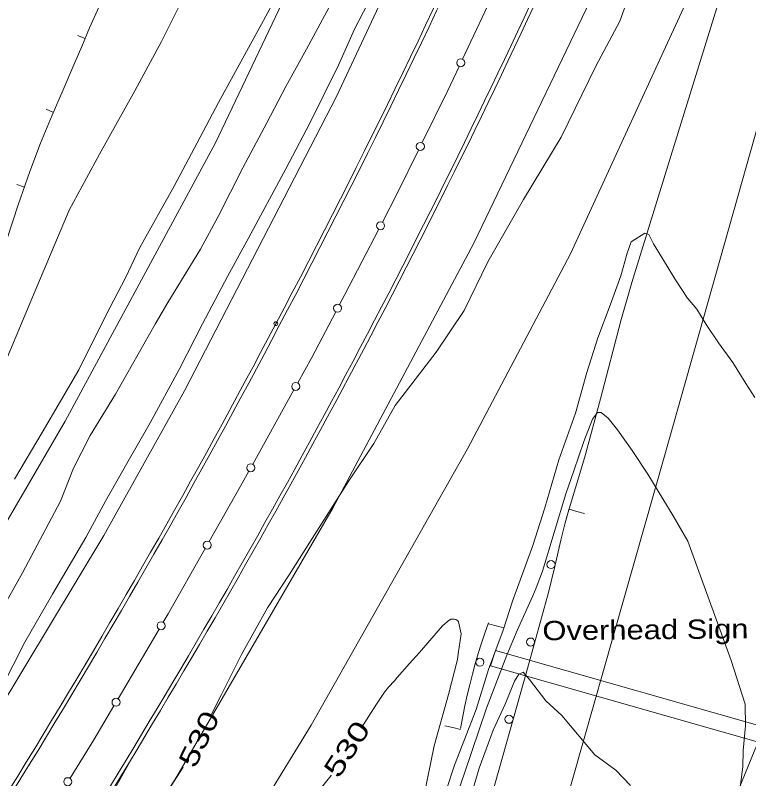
# Model space of a CAD drawing. Extents: x 2361284 to 2366480, y 6976556 to 6985346.
# Drawn here: x 2364745.4 to 2364928.3, y 6979644.4 to 6979834.6 of the extents above; entities that cross this region are included whole.
import ezdxf
from ezdxf.enums import TextEntityAlignment as Align

# ---------------------------------------------------------------- set-up
doc = ezdxf.new("R2010")
doc.units = 0
doc.header["$LTSCALE"] = 1.9
doc.header["$PDMODE"] = 32
doc.header["$PDSIZE"] = 0.95
for name, color, linetype, lineweight in [('10', 7, 'Continuous', 13), ('12', 7, 'Continuous', 13), ('13', 7, 'Continuous', 13), ('14', 7, 'Continuous', 13), ('17', 7, 'Continuous', 13), ('3', 7, 'Continuous', 13), ('30', 7, 'Continuous', 13), ('5', 7, 'Continuous', 13)]:
    doc.layers.add(name, color=color, linetype=linetype, lineweight=lineweight)

msp = doc.modelspace()

# ---------------------------------------------------------------- linework, layer by layer
at = {"layer": '10'}
msp.add_lwpolyline([(2364936.86, 6979655.877), (2364865.173, 6979676.347), (2364863.919, 6979672.545), (2364935.957, 6979652.008)], close=True, dxfattribs=at)
at = {"layer": '12'}
for points in [[(2364914.517, 6979878.067), (2364913.694, 6979876.249), (2364900.098, 6979844.318), (2364896.113, 6979833.2), (2364890.159, 6979821.961), (2364881.477, 6979804.259), (2364872.114, 6979788.718), (2364863.212, 6979773.153), (2364857.337, 6979761.087), (2364850.354, 6979750.65), (2364840.141, 6979737.422), (2364834.841, 6979727.951), (2364828.558, 6979718.601), (2364818.834, 6979703.288), (2364813.701, 6979695.179), (2364808.278, 6979686.956), (2364801.848, 6979675.355), (2364796.873, 6979665.386), (2364794.359, 6979660.502)], [(2364855.945, 6979683.459), (2364856.623, 6979680.485), (2364855.85, 6979675.519), (2364855.703, 6979674.107), (2364853.406, 6979665.384), (2364849.827, 6979652.539), (2364847.318, 6979639.945), (2364841.099, 6979619.835), (2364835.774, 6979604.504), (2364828.497, 6979585.114), (2364824.129, 6979570.19), (2364817.632, 6979549.978), (2364811.134, 6979532.865), (2364800.555, 6979506.343), (2364794.164, 6979489.561), (2364782.348, 6979461.747), (2364776.371, 6979447.711), (2364771.18, 6979434.13), (2364759.902, 6979402.36), (2364753.629, 6979384.701), (2364748.036, 6979369.206)], [(2364831.655, 6979656.967), (2364835.466, 6979662.978), (2364837.44, 6979665.942), (2364838.455, 6979667.204), (2364839.949, 6979668.773), (2364840.676, 6979669.574), (2364843.672, 6979673.123), (2364846.217, 6979675.837), (2364851.319, 6979681.835), (2364852.026, 6979682.58), (2364853.56, 6979683.906), (2364854.045, 6979684.134), (2364854.827, 6979684.147), (2364855.219, 6979684.028), (2364855.739, 6979683.695), (2364855.945, 6979683.459)], [(2364787.256, 6979647.255), (2364782.456, 6979639.758), (2364777.767, 6979631.193), (2364772.033, 6979619.957), (2364767.077, 6979611.111), (2364762.805, 6979602.97), (2364742.22, 6979569.631), (2364735.656, 6979559.6), (2364731.407, 6979551.048), (2364725.392, 6979538.89), (2364719.999, 6979527.478), (2364711.075, 6979512.172), (2364686.287, 6979477.036), (2364679.662, 6979467.141), (2364670.943, 6979455.338), (2364664.968, 6979446.37), (2364656.768, 6979433.762), (2364647.467, 6979419.003), (2364641.159, 6979409.332), (2364633.966, 6979398.082), (2364622.679, 6979381.875), (2364618.177, 6979375.791)], [(2364744.405, 6979527.1), (2364750.922, 6979535.832), (2364759.688, 6979548.967), (2364768.648, 6979562.623), (2364774.838, 6979572.142), (2364785.661, 6979589.816), (2364793.355, 6979601.019), (2364806.181, 6979620.362), (2364813.818, 6979631.366), (2364818.227, 6979637.758), (2364824.166, 6979645.175), (2364824.215, 6979645.246)]]:
    msp.add_lwpolyline(points, dxfattribs=at)
at = {"layer": '13'}
for points in [[(2364741.985, 6979666.925), (2364747.797, 6979678.42), (2364754.743, 6979690.407), (2364763.049, 6979704.517), (2364767.954, 6979713.525), (2364773.215, 6979722.895), (2364779.098, 6979733.101), (2364786.302, 6979746.351), (2364792.105, 6979757.707), (2364798.322, 6979769.556), (2364803.63, 6979779.277), (2364812.889, 6979796.376), (2364818.752, 6979807.563), (2364826.013, 6979822.212), (2364829.958, 6979831.191), (2364840.054, 6979850.617)], [(2364743.05, 6979748.549), (2364750.374, 6979765.99), (2364758.884, 6979786.053), (2364766.472, 6979799.984), (2364775.231, 6979815.818), (2364781.895, 6979828.073), (2364791.61, 6979847.577)], [(2364745.25, 6979719.059), (2364752.16, 6979730.655), (2364761.262, 6979746.303), (2364768.082, 6979759.998), (2364772.895, 6979769.184), (2364776.503, 6979776.739), (2364785.058, 6979792.011), (2364790.806, 6979802.837), (2364796.1, 6979812.888), (2364807.337, 6979833.316), (2364812.712, 6979843.377)], [(2364756.743, 6979713.528), (2364759.915, 6979721.809), (2364764.106, 6979729.949), (2364770.39, 6979740.239), (2364780.334, 6979757.675), (2364783.463, 6979763.074), (2364791.577, 6979776.372), (2364796.05, 6979784.466), (2364802.185, 6979796.624), (2364808.169, 6979807.852), (2364812.894, 6979816.877), (2364818.026, 6979826.177), (2364826.475, 6979841.958)], [(2364929.758, 6979739.344), (2364927.524, 6979742.833), (2364924.344, 6979748.083), (2364920.737, 6979753.019), (2364917.815, 6979757.352), (2364915.316, 6979761.408), (2364912.98, 6979764.096), (2364909.874, 6979768.917), (2364906.796, 6979774.017), (2364904.521, 6979777.636), (2364903.378, 6979780.036), (2364902.367, 6979780.307), (2364898.967, 6979778.153), (2364897.954, 6979775.333), (2364896.407, 6979769.659), (2364893.756, 6979762.353), (2364890.633, 6979754.283), (2364887.945, 6979745.577), (2364885.111, 6979735.49), (2364880.932, 6979723.849), (2364877.445, 6979711.885), (2364874.464, 6979702.497), (2364869.346, 6979688.637), (2364867.074, 6979681.435), (2364863.438, 6979671.561), (2364860.332, 6979661.63), (2364854.944, 6979647.749), (2364850.752, 6979635.167)], [(2364924.07, 6979630.764), (2364924.594, 6979633.409), (2364925.814, 6979639.811), (2364926.762, 6979647.352), (2364926.884, 6979651.392), (2364927.475, 6979657.548), (2364927.364, 6979662.967), (2364923.89, 6979673.875), (2364919.175, 6979686.88), (2364917.132, 6979692.402), (2364913.126, 6979703.584), (2364909.416, 6979709.858), (2364903.107, 6979720.3), (2364899.241, 6979726.163), (2364895.581, 6979731.299), (2364893.274, 6979734.196), (2364891.5, 6979735.66), (2364890.56, 6979735.661), (2364889.336, 6979733.959), (2364887.179, 6979728.399), (2364884.638, 6979721.134), (2364882.663, 6979715.335), (2364876.886, 6979696.07), (2364875.255, 6979691.944)], [(2364620.15, 6979465.905), (2364622.119, 6979471.285), (2364624.244, 6979476.056), (2364627.169, 6979482.803), (2364629.753, 6979487.607), (2364633.522, 6979497.335), (2364636.865, 6979505.407), (2364639.292, 6979509.969), (2364644.824, 6979519.263), (2364649.342, 6979527.957), (2364657.239, 6979540.882), (2364661.499, 6979548.313), (2364667.846, 6979558.115), (2364673.103, 6979566.864), (2364683.175, 6979583.532), (2364688.716, 6979593.904), (2364696.659, 6979609.441), (2364709.417, 6979629.723), (2364716.151, 6979640.898), (2364737.809, 6979679.106), (2364747.223, 6979695.647), (2364756.743, 6979713.528)], [(2364875.255, 6979691.944), (2364874.444, 6979689.945), (2364870.526, 6979681.277), (2364867.934, 6979675.134), (2364862.93, 6979661.924), (2364857.393, 6979645.791), (2364849.548, 6979623.004), (2364844.666, 6979609.588), (2364836.551, 6979587), (2364827.885, 6979561.127), (2364819.811, 6979538.558), (2364810.374, 6979514.997), (2364802.359, 6979496.5), (2364795.032, 6979477.199), (2364790.012, 6979462.5), (2364782.192, 6979444.525), (2364775.559, 6979425.891), (2364767.695, 6979405.195), (2364759.913, 6979385.45), (2364753.567, 6979365.999)], [(2364898.765, 6979642.674), (2364895.177, 6979646.52), (2364889.921, 6979650.37), (2364881.647, 6979660.132), (2364877.673, 6979663.775), (2364873.651, 6979669.138), (2364872.055, 6979670.903), (2364870.959, 6979670.442), (2364869.866, 6979668.661), (2364867.56, 6979662.968), (2364864.562, 6979656.46), (2364861.042, 6979646.987), (2364859.435, 6979641.33)], [(2364606.243, 6979375.008), (2364615.948, 6979388.252), (2364626.328, 6979402.01), (2364634.582, 6979414.21), (2364640.551, 6979423.836), (2364645.393, 6979433.164), (2364653.521, 6979445.982), (2364657.599, 6979453.641), (2364663.23, 6979467.235), (2364667.259, 6979474.734), (2364670.39, 6979479.803), (2364679.645, 6979494.173), (2364690.384, 6979508.995), (2364700.039, 6979523.348), (2364710.808, 6979540.152), (2364718.403, 6979552.334), (2364730.623, 6979571.471), (2364739.504, 6979587.087), (2364743.654, 6979594.506), (2364751.232, 6979608.4), (2364759.489, 6979622.498), (2364774.394, 6979649.332)]]:
    msp.add_lwpolyline(points, dxfattribs=at)
at = {"layer": '14'}
for points in [[(2364488.166, 6979335.073), (2364531.387, 6979380.536), (2364585.832, 6979443.358), (2364610.525, 6979474.004), (2364658.18, 6979536.621), (2364706.572, 6979606.155), (2364727.555, 6979638.679), (2364767.485, 6979704.969), (2364787.631, 6979741.015), (2364825.518, 6979814.358), (2364859.052, 6979886.107), (2364874.641, 6979922.53), (2364903.701, 6979996.656), (2364916.752, 6980034.257), (2364950.998, 6980144.338), (2364960.936, 6980179.186)], [(2365007.099, 6980165.523), (2364980.625, 6980074.346), (2364954.823, 6979998.696), (2364928.454, 6979929.011), (2364895.715, 6979852.887), (2364859.717, 6979777.84), (2364824.691, 6979711.963), (2364785.746, 6979644.97), (2364742.17, 6979575.951), (2364695.149, 6979508.5), (2364647.665, 6979445.756), (2364622.953, 6979415.12), (2364597.396, 6979384.838), (2364544.659, 6979325.73), (2364510.437, 6979289.982)], [(2365030.131, 6980158.041), (2365004.307, 6980067.892), (2364972.982, 6979957.817), (2364943.554, 6979853.382), (2364907.351, 6979725.071), (2364874.382, 6979609.101), (2364864.061, 6979572.294), (2364843.732, 6979498.593), (2364822.126, 6979419.186), (2364811.483, 6979379.439), (2364789.873, 6979297.32), (2364768.994, 6979219.127)]]:
    msp.add_lwpolyline(points, dxfattribs=at)
at = {"layer": '17'}
for points in [[(2364960.332, 6979715.804), (2364953.874, 6979703.002), (2364947.566, 6979690.12), (2364938.457, 6979670.954), (2364929.782, 6979651.579), (2364922.227, 6979633.087), (2364915.114, 6979614.418), (2364908.287, 6979596.122), (2364901.984, 6979577.641), (2364892.839, 6979547.433), (2364884.097, 6979517.108), (2364872.883, 6979477.54), (2364861.719, 6979437.951), (2364849.426, 6979394.022), (2364837.123, 6979350.092), (2364827.923, 6979317.333), (2364818.705, 6979284.573), (2364810.926, 6979257.128), (2364802.845, 6979229.78), (2364801.116, 6979224.323), (2364799.328, 6979218.886), (2364798.239, 6979215.595), (2364797.15, 6979212.315)], [(2364746.738, 6979225.977), (2364756.392, 6979261.379), (2364766.298, 6979296.716), (2364778.176, 6979337.822), (2364790.057, 6979378.936), (2364797.479, 6979404.938), (2364804.912, 6979430.94), (2364814.447, 6979464.182), (2364823.951, 6979497.425), (2364834.372, 6979534.276), (2364844.752, 6979571.126), (2364856.284, 6979612.039), (2364867.805, 6979652.95), (2364873.106, 6979671.853), (2364878.346, 6979690.772), (2364879.914, 6979697.298), (2364881.402, 6979703.853), (2364882.414, 6979707.802), (2364883.477, 6979711.732)], [(2364863.397, 6979683.2), (2364862.491, 6979680.661), (2364861.656, 6979678.123), (2364860.86, 6979675.566), (2364860.084, 6979672.979), (2364859.379, 6979670.392), (2364858.714, 6979667.795), (2364858.078, 6979665.178), (2364857.503, 6979662.563), (2364856.978, 6979659.938), (2364856.483, 6979657.283), (2364856.417, 6979656.872)]]:
    msp.add_lwpolyline(points, dxfattribs=at)
for centre in [(2364878.984, 6979697.735), (2364873.895, 6979678.444), (2364861.256, 6979673.408), (2364868.515, 6979659.184)]:
    msp.add_circle(centre, 1, dxfattribs=at)
at = {"layer": '3'}
for p, q in [((2364811.254, 6979757.312), (2364811.255, 6979757.313)), ((2364778.826, 6979658.603), (2364778.829, 6979658.608)), ((2364779.651, 6979658.112), (2364779.651, 6979658.113))]:
    msp.add_line(p, q, dxfattribs=at)
for points in [[(2364693.173, 6979627.899), (2364719.34, 6979667.339), (2364757.904, 6979733.459), (2364795.356, 6979802.82), (2364828.623, 6979872.66), (2364860.312, 6979946.705), (2364880.149, 6979996.551), (2364889.289, 6980021.774), (2364917.809, 6980111.37), (2364930.854, 6980156.107), (2364940.772, 6980186.873)], [(2364933.52, 6979898.889), (2364924.862, 6979870.316), (2364921.525, 6979859.432), (2364916.813, 6979846.921), (2364905.644, 6979822.569), (2364883.804, 6979775.159), (2364858.175, 6979726.593), (2364819.198, 6979657.718), (2364780.056, 6979593.868), (2364759.519, 6979562.537), (2364705.906, 6979486.851), (2364647.319, 6979410.421), (2364622.96, 6979380.757), (2364572.295, 6979323.083), (2364533.944, 6979284.135)], [(2364882.792, 6979709.125), (2364887.385, 6979724.581), (2364891.3, 6979739.083), (2364896.395, 6979758.453), (2364899.163, 6979768.075), (2364908.823, 6979799.548), (2364922.137, 6979842.447), (2364927.581, 6979860.555), (2364930.188, 6979869.646), (2364932.689, 6979879.009), (2364934.236, 6979885.281), (2364937.14, 6979897.874)]]:
    msp.add_lwpolyline(points, dxfattribs=at)
for centre, radius, start, end in [((2363085.134, 6980669.62), 1951.422, 332.14217, 340.37272), ((2363085.134, 6980669.62), 1952.382, 332.14217, 340.37272), ((2363152.153, 6980637.949), 1898.732, 328.94993, 336.33464), ((2363152.153, 6980637.949), 1899.692, 328.94993, 336.33464), ((2363130.066, 6980642.474), 1899.015, 324.39846, 332.23279), ((2363130.066, 6980642.474), 1899.975, 324.39846, 332.23278), ((2363202.327, 6980596.735), 1834.513, 321.76984, 329.24428), ((2363202.327, 6980596.735), 1835.473, 321.76984, 329.24428)]:
    msp.add_arc(centre, radius, start, end, dxfattribs=at)
msp.add_point((2364810.405, 6979757.76), dxfattribs=at)
at = {"layer": '30'}
for p, q in [((2364762.836, 6979828.802), (2364760.99, 6979829.595)), ((2364754.952, 6979810.426), (2364753.114, 6979811.209)), ((2364747.699, 6979791.796), (2364745.802, 6979792.448))]:
    msp.add_line(p, q, dxfattribs=at)
msp.add_lwpolyline([(2364696.715, 6979683.525), (2364699.827, 6979689.705), (2364702.969, 6979695.866), (2364706.436, 6979702.479), (2364709.962, 6979709.062), (2364714.071, 6979716.613), (2364718.199, 6979724.152), (2364721.907, 6979730.858), (2364725.623, 6979737.553), (2364728.572, 6979742.972), (2364731.46, 6979748.419), (2364735.531, 6979756.668), (2364738.95, 6979765.191), (2364741.195, 6979772.093), (2364743.4, 6979779.004), (2364746.171, 6979787.361), (2364749.042, 6979795.689), (2364751.754, 6979802.766), (2364754.668, 6979809.754), (2364757.349, 6979816.008), (2364760.029, 6979822.264), (2364761.996, 6979826.864), (2364763.971, 6979831.463), (2364766.381, 6979836.816)], dxfattribs=at)
at = {"layer": '5'}
for p, q in [((2364804.657, 6979722.784), (2364814.873, 6979741.262)), ((2364771.062, 6979664.281), (2364781.288, 6979681.619))]:
    msp.add_line(p, q, dxfattribs=at)
for points in [[(2364856.911, 6979823.695), (2364865.282, 6979841.527), (2364865.458, 6979841.919)], [(2364846.878, 6979802.89), (2364853.225, 6979815.841), (2364856.068, 6979821.897)], [(2364836.947, 6979783.065), (2364840.747, 6979790.38), (2364845.976, 6979801.05)], [(2364826.28, 6979762.571), (2364827.606, 6979765.084), (2364836.033, 6979781.296)], [(2364815.837, 6979743.001), (2364819.355, 6979749.375), (2364825.327, 6979760.752)], [(2364793.771, 6979703.46), (2364801.59, 6979717.245), (2364803.664, 6979720.995)], [(2364883.477, 6979711.533), (2364885.394, 6979711), (2364887.321, 6979710.464)], [(2364782.331, 6979683.389), (2364783.581, 6979685.501), (2364792.787, 6979701.73)], [(2364863.397, 6979683.001), (2364865.321, 6979682.493), (2364867.255, 6979681.983)], [(2364759.089, 6979644.526), (2364765.049, 6979654.103), (2364770.048, 6979662.571)], [(2364856.417, 6979656.673), (2364854.475, 6979657.108), (2364852.523, 6979657.545)]]:
    msp.add_lwpolyline(points, dxfattribs=at)
for centre in [(2364856.49, 6979822.79), (2364846.412, 6979801.939), (2364836.482, 6979782.174), (2364825.792, 6979761.629), (2364815.353, 6979742.128), (2364804.147, 6979721.859), (2364793.281, 6979702.592), (2364781.798, 6979682.48), (2364770.551, 6979663.432), (2364758.532, 6979643.636)]:
    msp.add_circle(centre, 1, dxfattribs=at)

# ---------------------------------------------------------------- texts
at = {"layer": '10', "width": 1.2}
msp.add_text('Overhead Sign', height=4.799, rotation=0.545, dxfattribs=at).set_placement((2364876.859, 6979678.878))
at = {"layer": '12'}
for rotation, width, p in [(63.98, 1.35, (2364793.383, 6979653.231)), (57.029, 1.4, (2364830.099, 6979650.48))]:
    msp.add_text(' 530 ', height=4.8, rotation=rotation, dxfattribs=dict(at, width=width)).set_placement(p, align=Align.CENTER)

doc.saveas('drawing.dxf')
